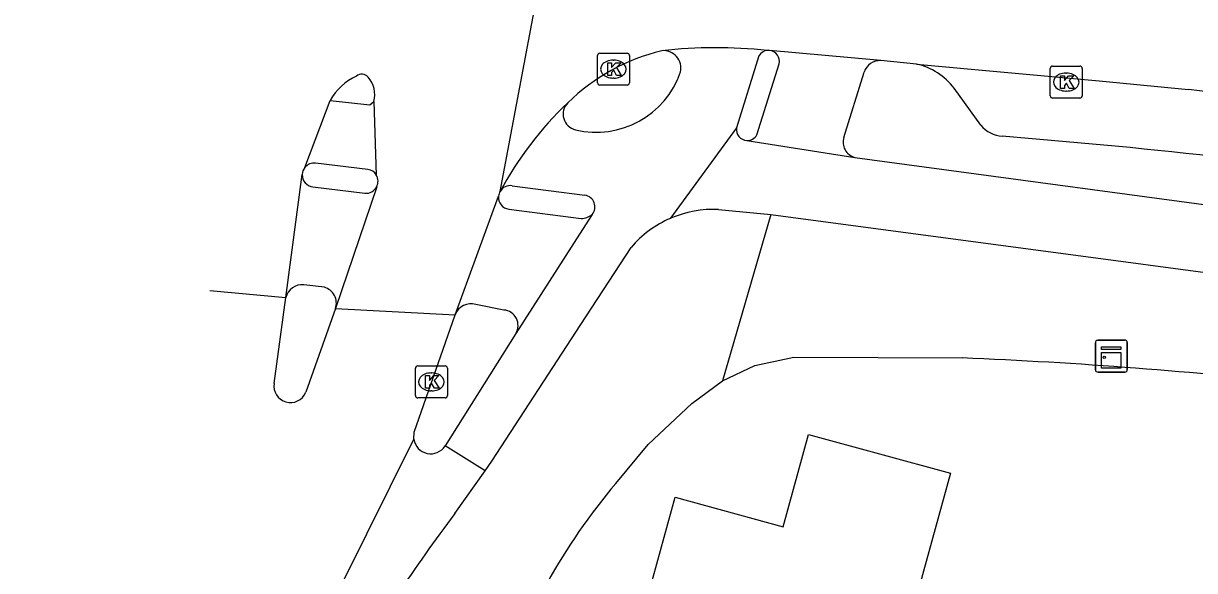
# Model space of a CAD drawing. Extents: x 158087 to 159494, y 382905 to 383981.
# Drawn here: x 158116.6 to 158153.26, y 383200.77 to 383217.91 of the extents above; entities that cross this region are included whole.
import ezdxf

# ---------------------------------------------------------------- set-up
doc = ezdxf.new("R2010")
doc.units = 0
for name, color, linetype in [('IMGEO_Fietspad_gesloten', 7, 'Continuous'), ('IMGEO_Kast', 7, 'Continuous'), ('IMGEO_Kolk', 7, 'Continuous'), ('IMGEO_Muur', 7, 'Continuous'), ('IMGEO_Pand', 7, 'Continuous'), ('IMGEO_Parkeervlak_open', 7, 'Continuous'), ('IMGEO_Rijbaan_lokaal_gesloten', 7, 'Continuous'), ('IMGEO_Voetpad_open', 7, 'Continuous')]:
    doc.layers.add(name, color=color, linetype=linetype)

msp = doc.modelspace()

# ---------------------------------------------------------------- linework, layer by layer
at = {"layer": 'IMGEO_Fietspad_gesloten'}
for points in [[(158139.623, 383216.9), (158138.924, 383214.64)], [(158126.203, 383215.5), (158127.441, 383215.357), (158127.574, 383215.466)], [(158138.924, 383214.64), (158136.853, 383211.807)], [(158139.242, 383214.246), (158142.625, 383213.717)], [(158142.625, 383213.717), (158162.381, 383211.046), (158169.16, 383210.021)], [(158127.382, 383213.341), (158125.747, 383213.535)], [(158131.9, 383212.829), (158134.177, 383212.533)], [(158134.399, 383211.924), (158134.1, 383211.458), (158132.013, 383208.204)], [(158138.36, 383212.086), (158139.992, 383211.926)], [(158139.992, 383211.926), (158163.458, 383208.795), (158169.284, 383207.897)], [(158131.052, 383203.896), (158131.268, 383204.203), (158134.049, 383208.48), (158135.621, 383210.897)], [(158132.013, 383208.204), (158129.802, 383204.677)]]:
    msp.add_lwpolyline(points, dxfattribs=at)
for centre, radius, start, end in [((158136.639, 383216.516), 0.544, 346.7554, 95.9324), ((158139.919, 383216.723), 0.345, 96.0314, 149.0819), ((158134.53, 383217.292), 2.788, 256.5198, 341.1566), ((158134.001, 383215.073), 0.507, 135.5233, 256.2068), ((158139.26, 383214.585), 0.34, 170.7726, 267.0419), ((158125.7, 383213.166), 0.372, 82.7405, 141.0386), ((158127.325, 383212.97), 0.376, 30.6063, 81.222), ((158131.841, 383212.466), 0.368, 80.7007, 150.8548), ((158134.119, 383212.167), 0.371, 319.1078, 80.949), ((158138.209, 383208.682), 3.406, 113.4588, 139.443), ((158138.214, 383208.667), 3.422, 87.5502, 113.4273)]:
    msp.add_arc(centre, radius, start, end, dxfattribs=at)
at = {"layer": 'IMGEO_Kast'}
for p, q in [((158150.152, 383207.065), (158150.152, 383207.906)), ((158150.152, 383207.906), (158150.152, 383207.065)), ((158150.227, 383207.99), (158151.068, 383207.99)), ((158151.068, 383207.99), (158150.227, 383207.99)), ((158151.152, 383207.915), (158151.152, 383207.074)), ((158151.152, 383207.074), (158151.152, 383207.915)), ((158151.077, 383206.99), (158150.236, 383206.99)), ((158150.236, 383206.99), (158151.077, 383206.99))]:
    msp.add_line(p, q, dxfattribs=at)
for points in [[(158150.347, 383207.78), (158150.947, 383207.78), (158150.947, 383207.695), (158150.347, 383207.695), (158150.347, 383207.78)], [(158150.347, 383207.605), (158150.947, 383207.605), (158150.947, 383207.116), (158150.347, 383207.116), (158150.347, 383207.605)]]:
    msp.add_lwpolyline(points, dxfattribs=at)
msp.add_circle((158150.431, 383207.454), 0.0377, dxfattribs=at)
for centre, start, end in [((158150.23, 383207.912), 92.4484, 184.2845), ((158150.23, 383207.912), 92.4484, 184.2845), ((158151.074, 383207.912), 2.4484, 94.2845), ((158151.074, 383207.912), 2.4484, 94.2845), ((158150.23, 383207.068), 182.4484, 274.2845), ((158150.23, 383207.068), 182.4484, 274.2845), ((158151.074, 383207.068), 272.4484, 4.2845), ((158151.074, 383207.068), 272.4484, 4.2845)]:
    msp.add_arc(centre, 0.0779, start, end, dxfattribs=at)
at = {"layer": 'IMGEO_Kolk'}
for p, q in [((158134.644, 383216.98), (158135.496, 383216.98)), ((158134.569, 383216.054), (158134.569, 383216.906)), ((158135.057, 383216.76), (158135.082, 383216.76)), ((158135.57, 383216.906), (158135.57, 383216.054)), ((158148.815, 383216.575), (158149.667, 383216.575)), ((158135.08, 383216.2), (158135.055, 383216.2)), ((158148.74, 383215.649), (158148.74, 383216.501)), ((158149.228, 383216.355), (158149.253, 383216.355)), ((158149.741, 383216.501), (158149.741, 383215.649)), ((158135.496, 383215.98), (158134.644, 383215.98)), ((158149.667, 383215.575), (158148.815, 383215.575)), ((158149.251, 383215.795), (158149.226, 383215.795)), ((158128.871, 383206.257), (158128.871, 383207.109)), ((158128.946, 383207.183), (158129.798, 383207.183)), ((158129.872, 383207.109), (158129.872, 383206.257)), ((158129.359, 383206.963), (158129.384, 383206.963)), ((158129.382, 383206.403), (158129.357, 383206.403)), ((158129.798, 383206.183), (158128.946, 383206.183))]:
    msp.add_line(p, q, dxfattribs=at)
for points in [[(158134.644, 383216.98), (158135.496, 383216.98)], [(158134.569, 383216.054), (158134.569, 383216.906)], [(158134.89, 383216.68), (158135.013, 383216.68), (158135.013, 383216.529), (158135.143, 383216.68), (158135.307, 383216.68), (158135.161, 383216.529), (158135.314, 383216.28), (158135.162, 383216.28), (158135.077, 383216.444), (158135.013, 383216.377), (158135.013, 383216.28), (158134.89, 383216.28), (158134.89, 383216.68)], [(158135.57, 383216.906), (158135.57, 383216.054)], [(158148.815, 383216.575), (158149.667, 383216.575)], [(158148.74, 383215.649), (158148.74, 383216.501)], [(158149.061, 383216.275), (158149.184, 383216.275), (158149.184, 383216.124), (158149.314, 383216.275), (158149.478, 383216.275), (158149.332, 383216.124), (158149.485, 383215.875), (158149.333, 383215.875), (158149.248, 383216.039), (158149.184, 383215.972), (158149.184, 383215.875), (158149.061, 383215.875), (158149.061, 383216.275)], [(158149.741, 383216.501), (158149.741, 383215.649)], [(158135.496, 383215.98), (158134.644, 383215.98)], [(158149.667, 383215.575), (158148.815, 383215.575)], [(158128.871, 383206.257), (158128.871, 383207.109)], [(158128.946, 383207.183), (158129.798, 383207.183)], [(158129.872, 383207.109), (158129.872, 383206.257)], [(158129.192, 383206.883), (158129.315, 383206.883), (158129.315, 383206.732), (158129.445, 383206.883), (158129.609, 383206.883), (158129.463, 383206.732), (158129.616, 383206.483), (158129.464, 383206.483), (158129.379, 383206.647), (158129.315, 383206.58), (158129.315, 383206.483), (158129.192, 383206.483), (158129.192, 383206.883)], [(158129.798, 383206.183), (158128.946, 383206.183)]]:
    msp.add_lwpolyline(points, dxfattribs=at)
for centre, start, end in [((158134.646, 383216.904), 91.552, 178.448), ((158134.646, 383216.904), 91.552, 178.448), ((158135.494, 383216.904), 1.552, 88.448), ((158135.494, 383216.904), 1.552, 88.448), ((158148.817, 383216.499), 91.552, 178.448), ((158148.817, 383216.499), 91.552, 178.448), ((158149.665, 383216.499), 1.552, 88.448), ((158149.665, 383216.499), 1.552, 88.448), ((158134.646, 383216.056), 181.552, 268.448), ((158134.646, 383216.056), 181.552, 268.448), ((158135.494, 383216.056), 271.552, 358.448), ((158135.494, 383216.056), 271.552, 358.448), ((158148.817, 383215.651), 181.552, 268.448), ((158148.817, 383215.651), 181.552, 268.448), ((158149.665, 383215.651), 271.552, 358.448), ((158149.665, 383215.651), 271.552, 358.448), ((158128.948, 383207.107), 91.552, 178.448), ((158128.948, 383207.107), 91.552, 178.448), ((158129.796, 383207.107), 1.552, 88.448), ((158129.796, 383207.107), 1.552, 88.448), ((158128.948, 383206.259), 181.552, 268.448), ((158128.948, 383206.259), 181.552, 268.448), ((158129.796, 383206.259), 271.552, 358.448), ((158129.796, 383206.259), 271.552, 358.448)]:
    msp.add_arc(centre, 0.0765, start, end, dxfattribs=at)
for centre, major_axis, ratio, start_param, end_param in [((158135.056, 383216.48), (-0.387, 0.002), 0.722429, 4.712389, 7.853982), ((158135.081, 383216.48), (-0.39, 0.002), 0.717154, 1.570796, 4.712389), ((158149.227, 383216.075), (-0.387, 0.002), 0.722429, 4.712389, 7.853982), ((158149.252, 383216.075), (-0.39, 0.002), 0.717154, 1.570796, 4.712389), ((158129.358, 383206.683), (-0.387, 0.002), 0.722429, 4.712389, 7.853982), ((158129.383, 383206.683), (-0.39, 0.002), 0.717154, 1.570796, 4.712389)]:
    msp.add_ellipse(centre, major_axis=major_axis, ratio=ratio, start_param=start_param, end_param=end_param, dxfattribs=at)
at = {"layer": 'IMGEO_Muur'}
msp.add_lwpolyline([(158140.713, 383207.455), (158145.981, 383207.434)], dxfattribs=at)
msp.add_arc((158139.519, 383051.584), 155.983, 83.63033, 87.6256, dxfattribs=at)
at = {"layer": 'IMGEO_Pand'}
msp.add_lwpolyline([(158135.396, 383197.227), (158136.998, 383203.073), (158140.384, 383202.146), (158141.177, 383205.04), (158145.614, 383203.826), (158143.901, 383197.567), (158146.795, 383196.776), (158146.115, 383194.289)], dxfattribs=at)
at = {"layer": 'IMGEO_Parkeervlak_open'}
for points in [[(158146.564, 383214.72), (158145.733, 383215.882)], [(158151.239, 383214.023), (158147.24, 383214.382)]]:
    msp.add_lwpolyline(points, dxfattribs=at)
for centre, radius, start, end in [((158144.09, 383214.626), 2.068, 37.3887, 76.9786), ((158147.313, 383215.373), 0.993, 221.076, 265.7939), ((158115.836, 382863.457), 352.349, 81.94983, 84.23336)]:
    msp.add_arc(centre, radius, start, end, dxfattribs=at)
at = {"layer": 'IMGEO_Rijbaan_lokaal_gesloten'}
for points in [[(158131.519, 383212.645), (158134.288, 383227.337)], [(158143.441, 383216.748), (158139.954, 383217.066)], [(158144.556, 383216.641), (158143.441, 383216.748)], [(158144.556, 383216.641), (158150.268, 383216.113), (158153.066, 383215.846)], [(158125.411, 383213.4), (158126.203, 383215.5)], [(158127.574, 383215.466), (158127.648, 383213.161)], [(158124.819, 383209.324), (158125.328, 383213.18)], [(158127.66, 383212.798), (158126.371, 383208.986)], [(158130.117, 383208.788), (158131.473, 383212.505)], [(158122.442, 383209.544), (158124.819, 383209.324)], [(158124.452, 383206.638), (158124.819, 383209.324)], [(158126.371, 383208.986), (158125.437, 383206.357)], [(158126.371, 383208.986), (158130.117, 383208.788)], [(158128.824, 383204.89), (158128.837, 383205.106), (158130.117, 383208.788)], [(158123.545, 383158.624), (158121.299, 383159.472), (158120.511, 383159.893), (158119.732, 383160.433), (158118.989, 383161.105), (158118.281, 383161.896), (158117.694, 383162.772), (158117.166, 383163.887), (158116.819, 383164.93), (158116.651, 383166.022), (158116.603, 383167.245), (158116.699, 383168.192), (158117.038, 383169.988), (158122.934, 383191.435), (158125.143, 383197.468), (158128.824, 383204.89)], [(158131.052, 383203.896), (158129.802, 383204.677)], [(158130.108, 383202.557), (158131.052, 383203.896)]]:
    msp.add_lwpolyline(points, dxfattribs=at)
for centre, radius, start, end in [((158138.094, 383210.852), 6.386, 103.6826, 134.2315), ((158138.275, 383201.716), 15.434, 84.019, 96.2935), ((158139.918, 383216.752), 0.316, 83.5497, 96.4503), ((158127.871, 383214.527), 1.931, 115.8593, 149.7494), ((158127.192, 383216.055), 0.266, 41.7059, 127.8767), ((158126.754, 383215.675), 0.846, 345.6891, 41.1836), ((158089.26, 382684.197), 535.465, 80.79256, 83.15633), ((158141.428, 383207.296), 11.26, 133.7641, 151.638), ((158125.704, 383213.164), 0.376, 141.1173, 177.5425), ((158127.327, 383212.969), 0.374, 332.8584, 30.9284), ((158131.847, 383212.46), 0.377, 150.5338, 173.0881), ((158124.959, 383206.549), 0.515, 170.0718, 338.0835), ((158129.353, 383204.967), 0.535, 188.32, 327.1067), ((158170.784, 383171.834), 50.975, 142.9358, 149.9784)]:
    msp.add_arc(centre, radius, start, end, dxfattribs=at)
at = {"layer": 'IMGEO_Voetpad_open'}
for points in [[(158139.558, 383214.423), (158140.253, 383216.644)], [(158142.283, 383214.342), (158142.919, 383216.387)], [(158125.666, 383212.794), (158127.289, 383212.594)], [(158131.8, 383212.095), (158134.057, 383211.801)], [(158139.992, 383211.926), (158138.479, 383206.715)], [(158126.021, 383209.647), (158125.376, 383209.723)], [(158131.64, 383208.934), (158130.764, 383209.11)], [(158138.479, 383206.715), (158139.495, 383207.198), (158140.713, 383207.455), (158145.981, 383207.434)], [(158135.142, 383203.504), (158136.159, 383204.724), (158137.527, 383206.005), (158138.479, 383206.715)]]:
    msp.add_lwpolyline(points, dxfattribs=at)
for centre, radius, start, end in [((158139.919, 383216.724), 0.344, 346.5438, 84.0937), ((158143.416, 383216.226), 0.522, 87.2426, 162.0906), ((158139.26, 383214.585), 0.339, 266.9773, 331.5314), ((158142.743, 383214.187), 0.485, 161.4026, 255.9724), ((158125.701, 383213.166), 0.373, 177.8144, 264.5995), ((158127.323, 383212.971), 0.379, 264.8433, 332.7664), ((158131.842, 383212.464), 0.371, 173.6308, 263.5181), ((158134.061, 383212.326), 0.525, 269.5486, 310.0136), ((158125.321, 383209.211), 0.515, 83.8953, 167.3355), ((158125.879, 383209.149), 0.518, 341.7119, 74.0906), ((158130.612, 383208.604), 0.528, 73.3088, 159.6085), ((158131.601, 383208.454), 0.482, 328.7809, 85.3494), ((158139.519, 383051.584), 155.983, 83.63033, 87.6256), ((158150.374, 383190.692), 19.904, 139.9318, 161.7716)]:
    msp.add_arc(centre, radius, start, end, dxfattribs=at)

doc.saveas('drawing.dxf')
